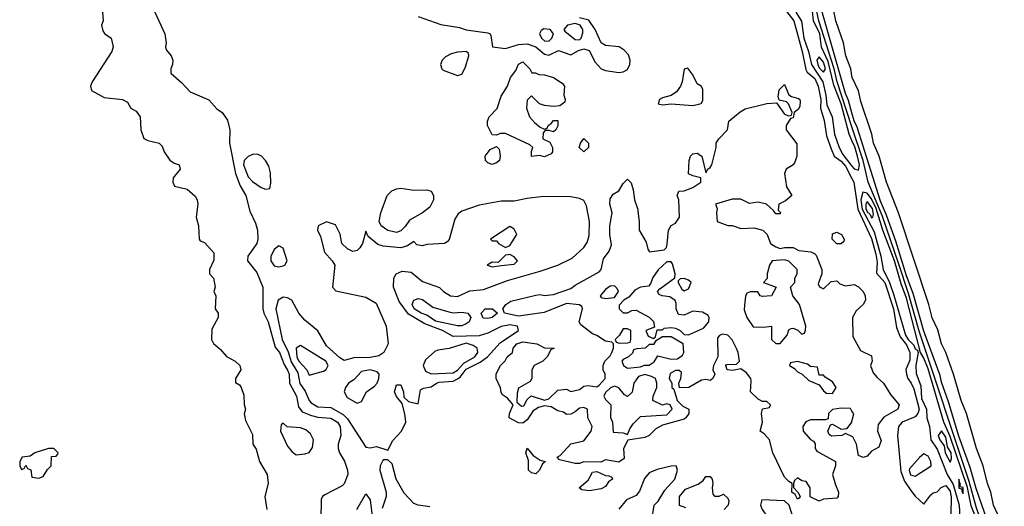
# Model space of a CAD drawing. Header units: inches. Extents: x 2789275 to 2951659, y 860290 to 1033804.
# Tile 262 of 316: x 2936182 to 2940699, y 950305 to 952535. Entities that reach past the tile are written whole.
import ezdxf

# ---------------------------------------------------------------- set-up
doc = ezdxf.new("R2010")
doc.units = ezdxf.units.IN
doc.header["$MEASUREMENT"] = 0
doc.layers.add('C9935', color=7, linetype='Continuous')
doc.layers.add('C9945', color=7, linetype='Continuous')

msp = doc.modelspace()

# ---------------------------------------------------------------- linework, layer by layer
at = {"layer": 'C9935', "color": 2}
for points, elevation in [([(2940000, 952044), (2939931.9, 952250), (2939917.5, 952310), (2939848.3, 952530), (2939834.5, 952594.5), (2939665.5, 953125.5), (2939611.1, 953310), (2939585.3, 953365.3), (2939575, 953410), (2939410, 953898.3), (2939328.6, 954151.4), (2939297.7, 954270), (2939241.1, 954410), (2939215.2, 954515.2), (2939176.2, 954610), (2939150, 954706), (2939097.9, 954937.9), (2939039.9, 955110), (2938990, 955278.7), (2938977.8, 955337.8), (2938949.2, 955410.8), (2938862.4, 955702.4)], 10), ([(2940000, 952108.7), (2939984.7, 952164.7), (2939970, 952197), (2939820.9, 952720.9)], 6), ([(2936562, 952570), (2936564.7, 952530), (2936558, 952510), (2936563.6, 952483.6), (2936571.3, 952471.3), (2936602, 952450), (2936610.4, 952410.4), (2936604, 952390), (2936514.8, 952250), (2936506.8, 952230), (2936510.8, 952210.8), (2936570, 952178.8), (2936654, 952170), (2936676.9, 952156.9), (2936692, 952130), (2936715.9, 952115.9), (2936734.8, 952090), (2936737.3, 952030), (2936750.8, 951990.8), (2936770, 951981), (2936822, 951970), (2936835.3, 951955.3), (2936844.7, 951930), (2936870, 951892), (2936890, 951878), (2936914, 951870), (2936918, 951850), (2936886, 951810), (2936884.7, 951790), (2936891.6, 951771.6), (2936950, 951758), (2936986.4, 951726.4), (2936996, 951710), (2936998.8, 951690), (2936991.3, 951630), (2937002, 951590), (2937004.7, 951530), (2937010, 951522), (2937030, 951514), (2937072.7, 951467.3), (2937072.7, 951432.7), (2937052, 951390), (2937052, 951370), (2937071.3, 951350), (2937078, 951310), (2937072, 951290), (2937082, 951270), (2937078, 951210), (2937092, 951190), (2937092, 951170), (2937063.6, 951116.4), (2937062, 951070), (2937071.6, 951051.6), (2937103.6, 951023.6), (2937130, 950992), (2937170.9, 950970.9), (2937191.3, 950950), (2937196, 950930), (2937172, 950890), (2937172.7, 950872.7), (2937190, 950862), (2937198, 950850), (2937210, 950814), (2937211.6, 950771.6), (2937218, 950750), (2937211.6, 950728.4), (2937218, 950698), (2937250, 950634), (2937251.3, 950590), (2937266.8, 950566.8), (2937282.8, 950510), (2937317.3, 950450), (2937322, 950410), (2937306.8, 950350), (2937316, 950290)], 2), ([(2936783.8, 952610), (2936847.6, 952470), (2936854.4, 952430), (2936850.6, 952410), (2936855.5, 952395.5), (2936877.3, 952370), (2936884, 952350), (2936882.8, 952330), (2936874.8, 952310), (2936876, 952290), (2936926, 952246), (2936964.1, 952204.1), (2937050, 952167.3), (2937086.7, 952126.7), (2937111, 952110), (2937134.9, 952074.9), (2937146.4, 952030), (2937144.9, 951970), (2937171.6, 951830), (2937193.3, 951773.3), (2937219.5, 951730), (2937237.7, 951657.7), (2937263.4, 951603.4), (2937272.7, 951570), (2937274.9, 951530), (2937270.4, 951510), (2937228.7, 951451.3), (2937227.7, 951430), (2937270, 951376.3), (2937298, 951310), (2937297.4, 951210), (2937302.6, 951190), (2937322.3, 951150), (2937353.9, 951033.9), (2937374.3, 951010), (2937395.2, 950955.2), (2937410.4, 950929.6), (2937417.6, 950910), (2937419.1, 950870), (2937452.4, 950810), (2937461.6, 950761.6), (2937477.3, 950737.3), (2937521.1, 950721.1), (2937550, 950713.7), (2937610, 950708.2), (2937639.3, 950690), (2937651.7, 950670), (2937654.4, 950630), (2937643, 950590), (2937642.4, 950570), (2937648.5, 950550), (2937672.2, 950512.2), (2937685.5, 950470), (2937686.8, 950450), (2937670, 950408), (2937661, 950399), (2937582.5, 950357.5), (2937570.7, 950349.3), (2937564.5, 950335.5), (2937563.5, 950243.5)], 6), ([(2939690, 952584.9), (2939732.7, 952530), (2939771.6, 952390), (2939787.5, 952307.5), (2939795.1, 952295.1), (2939830, 952265.3), (2939844.5, 952230), (2939857.6, 952170), (2939855.5, 952130), (2939873, 952073), (2939883.1, 952003.1), (2939903.9, 951943.9), (2939918.4, 951910), (2939950, 951887.2), (2939970, 951864.2), (2940000, 951807)], 10), ([(2939742.6, 952570), (2939768.7, 952528.7), (2939778.5, 952450), (2939800.9, 952390), (2939813.5, 952330), (2939865.8, 952250), (2939879.8, 952190), (2939885, 952145), (2939908.5, 952090), (2939919.3, 952010), (2939940.5, 951950), (2939957.9, 951917.9), (2940000, 951864.2)], 14), ([(2940000, 951981.3), (2939987.1, 952010), (2939950.3, 952150), (2939916, 952236), (2939890, 952344), (2939860.2, 952410), (2939852.8, 952470), (2939824.1, 952530), (2939816.9, 952590)], 14), ([(2940000, 952277.6), (2939994.3, 952310), (2939971.3, 952370), (2939960.5, 952430), (2939926.6, 952530), (2939914, 952590)], 2), ([(2938010, 952550.7), (2938113.7, 952513.7), (2938199.1, 952499.1), (2938230, 952488.2), (2938330, 952475.3), (2938340.7, 952470), (2938343.4, 952463.4), (2938351.1, 952411.1), (2938410, 952403.6), (2938470, 952421.2), (2938510, 952424), (2938550, 952411.7), (2938590, 952377), (2938610, 952373.4), (2938653.7, 952393.7), (2938710, 952374.9), (2938745.7, 952394.3), (2938770, 952401.1), (2938793.9, 952393.9), (2938821.2, 952341.2), (2938850, 952310.5), (2938870, 952303), (2938930, 952293.4), (2938950, 952296.3), (2938970, 952307.7), (2938980.9, 952330), (2938982.7, 952350), (2938974, 952374), (2938955.6, 952395.6), (2938931.3, 952411.3), (2938870, 952417), (2938849.7, 952429.7), (2938821.6, 952490), (2938793.2, 952533.2), (2938750, 952543.9)], 10), ([(2940000, 950741.7), (2939992.7, 950752.7), (2939950, 950755.3), (2939910, 950748), (2939892, 950730), (2939890, 950706), (2939878, 950702), (2939810, 950701.2), (2939787.7, 950692.3), (2939774.8, 950670), (2939776, 950650), (2939810, 950611.3), (2939823.6, 950603.6), (2939831.3, 950591.3), (2939831.3, 950570), (2939838, 950558), (2939924.7, 950510), (2939924.7, 950490), (2939911.3, 950450), (2939923.6, 950403.6), (2939938, 950370), (2939936, 950350), (2939930, 950342), (2939870, 950338), (2939850, 950328), (2939808.4, 950348.4), (2939808, 950390), (2939790, 950418), (2939770, 950422), (2939750, 950435.3), (2939736.9, 950423.1), (2939731.3, 950410), (2939731.6, 950391.6), (2939752, 950370), (2939762, 950350), (2939758, 950342), (2939750, 950338), (2939739, 950359), (2939724, 950370), (2939726, 950410), (2939710, 950418), (2939690, 950438), (2939637.2, 950550), (2939621.2, 950610), (2939597.5, 950637.5), (2939578, 950650), (2939589.3, 950690), (2939585.2, 950730), (2939588.7, 950751.3), (2939622, 950758), (2939626, 950770), (2939610, 950786), (2939590, 950786), (2939570, 950795.3), (2939534, 950830), (2939538, 950878), (2939535.3, 950890), (2939516.3, 950916.3), (2939490, 950935.3), (2939452.5, 950927.5), (2939428, 950930), (2939422, 950950), (2939424.7, 950955.3), (2939470, 950956), (2939484, 950970), (2939478, 951010), (2939470, 951028.7), (2939450, 951068.7), (2939430, 951088.7), (2939405.4, 951094.6), (2939391.6, 951088.4), (2939383.6, 951076.4), (2939384.7, 950990), (2939364.7, 950950), (2939362, 950930), (2939371.3, 950910), (2939362, 950890), (2939350, 950882), (2939330, 950886), (2939310, 950882.7), (2939252, 950850), (2939208.4, 950848.4), (2939206, 950870), (2939215.3, 950890), (2939218, 950918), (2939207.3, 950927.3), (2939190, 950928), (2939166.4, 950913.6), (2939162, 950890), (2939174, 950870), (2939174, 950850), (2939182, 950842), (2939198, 950790), (2939224, 950764), (2939251.3, 950750), (2939251.3, 950730), (2939238, 950710), (2939230, 950704), (2939130, 950677.2), (2939100.6, 950659.4), (2939070, 950629.5), (2939050, 950620.7), (2938972, 950608), (2938951.3, 950570), (2938955.3, 950524.7), (2938930, 950508), (2938870, 950518), (2938847.3, 950507.3), (2938770, 950508.7), (2938750, 950501.2), (2938730, 950501.2), (2938658, 950518), (2938648, 950530), (2938662, 950538), (2938710, 950592), (2938770, 950604.7), (2938804, 950650), (2938808.7, 950670), (2938788, 950710), (2938786, 950750), (2938770, 950758), (2938750, 950755.3), (2938730, 950738), (2938710, 950728), (2938690, 950726), (2938676.4, 950736.4), (2938650, 950742), (2938620.2, 950760.2), (2938590, 950766), (2938562, 950758), (2938538, 950742), (2938510, 950702), (2938490, 950686), (2938470, 950688), (2938428, 950710), (2938428.7, 950730), (2938446, 950770), (2938420.4, 950800.4), (2938396.4, 950816.4), (2938390, 950826), (2938387.3, 950847.3), (2938368, 950890), (2938368.4, 950911.6), (2938388, 950950), (2938409, 950971), (2938418, 950990), (2938442, 951010), (2938445.2, 951030), (2938462.7, 951050), (2938490, 951059.1), (2938554, 951050), (2938590, 951032), (2938634, 951030), (2938618, 951022), (2938602, 950990), (2938582, 950970), (2938542, 950950), (2938532, 950930), (2938531.3, 950890), (2938523.6, 950876.4), (2938470, 950846), (2938463.6, 950823.6), (2938462, 950782), (2938483.6, 950763.6), (2938494.6, 950765.4), (2938510, 950794), (2938528.4, 950811.6), (2938590, 950791.3), (2938610, 950798), (2938650, 950838), (2938690, 950842), (2938710, 950831.3), (2938750, 950841), (2938770, 950856), (2938790, 950858.8), (2938830, 950852), (2938840.4, 950859.6), (2938868, 950890), (2938868, 950910), (2938858, 950930), (2938858, 950950), (2938866, 950970), (2938890, 950994), (2938898, 951010), (2938906, 951030), (2938906, 951050), (2938898, 951058), (2938870, 951062), (2938830, 951088), (2938810, 951095.3), (2938756.4, 951136.4), (2938748.7, 951150), (2938764, 951210), (2938760.4, 951220.4), (2938750, 951228.7), (2938690, 951234.5), (2938587.2, 951192.8), (2938470, 951176.8), (2938406, 951190), (2938398, 951210), (2938412.7, 951230), (2938434.9, 951245.1), (2938550, 951273), (2938570, 951275.5), (2938590, 951270.6), (2938630, 951275.5), (2938710, 951302.8), (2938730, 951319.1), (2938840.2, 951379.8), (2938849.3, 951390.7), (2938860.1, 951439.9), (2938886.3, 951473.7), (2938896.5, 951503.5), (2938889.4, 951550), (2938889.3, 951590), (2938899.3, 951650), (2938889.3, 951690), (2938890, 951714), (2938904, 951736), (2938930, 951751.3), (2938950, 951784.7), (2938970, 951804.7), (2938987.3, 951787.3), (2938996.2, 951756.2), (2939002, 951710), (2939015.5, 951670), (2939024, 951610), (2939024, 951570), (2939056.3, 951516.3), (2939063.5, 951483.5), (2939071.6, 951471.6), (2939139, 951481), (2939148.9, 951491.1), (2939152.9, 951507.1), (2939158, 951570), (2939170, 951592), (2939190, 951602), (2939208, 951630), (2939206, 951710), (2939198, 951730), (2939206, 951750), (2939230, 951751.3), (2939270, 951766), (2939306, 951790), (2939306, 951810), (2939270, 951819), (2939249.3, 951829.3), (2939253.2, 951890), (2939259, 951910), (2939270, 951921), (2939290, 951924), (2939311, 951910), (2939330, 951834), (2939338, 951850), (2939350, 951858), (2939357.2, 951870), (2939377.2, 951950), (2939377.2, 951970), (2939389.2, 951990), (2939429, 952030), (2939435.3, 952070), (2939486.6, 952113.4), (2939510, 952126), (2939610, 952151.3), (2939654, 952154), (2939690, 952102), (2939710, 952094), (2939722, 952098), (2939726, 952110), (2939708, 952150), (2939699, 952159), (2939666, 952166), (2939662, 952182), (2939665.6, 952214.4), (2939690, 952238), (2939710.9, 952190.9), (2939722.8, 952182.8), (2939754.2, 952174.2), (2939761, 952170), (2939762, 952162), (2939761, 952139), (2939755.3, 952124.7), (2939734, 952110), (2939730, 952086), (2939718, 952082), (2939698, 952050), (2939698, 952030), (2939746.4, 951966.4), (2939746.8, 951910), (2939738, 951882), (2939730.6, 951869.4), (2939698, 951850), (2939690.8, 951830), (2939699.1, 951770), (2939724.7, 951730), (2939694.8, 951705.2), (2939664.7, 951690), (2939662, 951662), (2939671.6, 951651.6), (2939670, 951646), (2939650, 951646), (2939640.4, 951660.4), (2939608, 951690), (2939570, 951699.3), (2939530, 951693.2), (2939490, 951712), (2939450, 951712.3), (2939374, 951690), (2939382, 951670), (2939378, 951650), (2939382, 951610), (2939430, 951592), (2939450, 951592), (2939490, 951578), (2939550, 951581), (2939590.8, 951570.8), (2939611, 951551), (2939626, 951510), (2939650, 951494), (2939670, 951486), (2939690.7, 951490.7), (2939730, 951490.7), (2939756.8, 951476.8), (2939811.1, 951471.1), (2939830, 951462), (2939836, 951456), (2939861, 951390), (2939861, 951370), (2939845.4, 951325.4), (2939851.6, 951311.6), (2939870, 951302), (2939904.7, 951335.3), (2939930, 951338), (2939944, 951324), (2939970, 951316), (2940000, 951319.7)], 6), ([(2940000, 950624.7), (2939970, 950638), (2939954, 950630), (2939906, 950626), (2939894.6, 950634.6), (2939888.9, 950648.9), (2939902, 950678), (2939910, 950682), (2939950, 950658), (2939978, 950662), (2939999, 950690), (2940000, 950694)], 6), ([(2938063, 950303), (2938009.7, 950309.7), (2937990, 950318), (2937945.6, 950365.6), (2937909.2, 950430), (2937890, 950499), (2937870, 950518), (2937850, 950518), (2937836, 950490), (2937834, 950470), (2937862.4, 950370), (2937862.4, 950350), (2937845.3, 950294.7)], 10), ([(2939086.4, 950270), (2939092.3, 950310), (2939111, 950329), (2939141.7, 950378.3), (2939187.2, 950430), (2939199.7, 950470), (2939193.2, 950490), (2939170, 950489.6), (2939106.4, 950473.6), (2939070, 950458.4), (2939048.2, 950431.8), (2939025.4, 950374.6), (2939010, 950354), (2938964.9, 950335.1), (2938930, 950292)], 10), ([(2939238, 950298), (2939208.4, 950308.4), (2939209, 950350), (2939236.4, 950383.6), (2939293.6, 950406.4), (2939317.2, 950422.8), (2939330, 950442), (2939350, 950442), (2939358, 950430), (2939362, 950410), (2939358, 950390), (2939361, 950361), (2939370, 950352), (2939390, 950352), (2939410, 950361), (2939430, 950342), (2939434.8, 950330), (2939431.3, 950310), (2939414, 950290)], 6), ([(2937729.2, 950290), (2937770, 950362), (2937790, 950334), (2937803.5, 950223.5)], 6)]:
    msp.add_lwpolyline(points, dxfattribs=dict(at, elevation=elevation))
for points, elevation in [([(2938586.5, 952493.5), (2938574.9, 952485.1), (2938566, 952470), (2938575.8, 952450), (2938590, 952438), (2938610, 952436.4), (2938622.4, 952450), (2938631.1, 952471.1), (2938616, 952490)], 14), ([(2938730, 952517.9), (2938695.3, 952510), (2938678.7, 952490), (2938683.4, 952483.4), (2938730, 952444.6), (2938750, 952443.6), (2938758, 952450), (2938765.3, 952474.7), (2938765, 952490), (2938753.3, 952510)], 14), ([(2938230, 952389.3), (2938190, 952387.2), (2938161.5, 952378.5), (2938135.1, 952364.9), (2938120.3, 952350), (2938112.2, 952330), (2938118, 952310), (2938124.2, 952304.2), (2938190, 952279.3), (2938210, 952286), (2938225.7, 952314.3), (2938242.9, 952370), (2938240.2, 952380.2)], 10), ([(2939850, 952365.1), (2939839.1, 952350), (2939842.7, 952330), (2939850, 952314), (2939870, 952295.3), (2939877.7, 952310), (2939870, 952340.7)], 18), ([(2938532, 952292), (2938548, 952292), (2938563.6, 952283.6), (2938590, 952282), (2938630, 952271), (2938670, 952244.7), (2938681, 952230), (2938678, 952190), (2938684.7, 952170), (2938682, 952158), (2938659.6, 952140.4), (2938630, 952138), (2938590, 952142), (2938566, 952150), (2938530, 952186), (2938510, 952166), (2938506.8, 952130), (2938521, 952090), (2938543.5, 952063.5), (2938570, 952042), (2938590, 952034), (2938602, 952038), (2938606, 952050), (2938620.4, 952059.6), (2938630, 952074), (2938650, 952074), (2938651.1, 952071.1), (2938651.1, 952048.9), (2938642, 952030), (2938630, 952022), (2938610, 952028), (2938592.7, 952027.3), (2938583.6, 952016.4), (2938582, 951990), (2938614.4, 951974.4), (2938626.8, 951950), (2938626.8, 951930), (2938619.9, 951920.1), (2938590, 951906), (2938566.4, 951913.6), (2938530, 951908), (2938529.1, 951930.9), (2938535.3, 951950), (2938522, 951962), (2938410, 952014), (2938386, 952014), (2938370, 952006), (2938350, 952008), (2938328.7, 952050), (2938328, 952070), (2938335.3, 952090), (2938372.1, 952127.9), (2938390, 952184.7), (2938419, 952230), (2938434, 952270), (2938457.5, 952302.5), (2938470, 952332), (2938490, 952342), (2938522, 952310)], 6), ([(2939246.4, 952313.6), (2939230, 952308), (2939221.2, 952250), (2939213.4, 952230), (2939194.9, 952205.1), (2939170, 952187.6), (2939130, 952177.6), (2939117.3, 952170), (2939111.3, 952150), (2939130, 952145.3), (2939170.8, 952149.2), (2939270, 952141.6), (2939290, 952146), (2939308.4, 952151.6), (2939315.3, 952164.7), (2939316.4, 952216.4), (2939308, 952230), (2939290, 952242), (2939270, 952282.7)], 10), ([(2938770, 951929), (2938748.7, 951950), (2938755.3, 951970), (2938770, 951991.3), (2938791, 951970), (2938790.8, 951949.2)], 6), ([(2938350, 951872.3), (2938330, 951879.3), (2938319.3, 951890), (2938317.2, 951910), (2938340.2, 951939.8), (2938370, 951954), (2938382, 951942), (2938386.8, 951910), (2938382.8, 951890), (2938370, 951879.3)], 6), ([(2937270, 951919.6), (2937250, 951917.6), (2937230, 951907.8), (2937212.2, 951890), (2937208, 951870), (2937230, 951815.5), (2937250, 951793), (2937290, 951766), (2937310, 951758), (2937330, 951762), (2937334.5, 951785.5), (2937333.1, 951833.1), (2937324.4, 951864.4), (2937309.7, 951889.7), (2937290, 951912)], 10), ([(2937990, 951754.3), (2938050, 951755.3), (2938068.9, 951748.9), (2938080.3, 951730), (2938080.3, 951710), (2938063.2, 951676.8), (2938030.3, 951649.7), (2937970, 951617), (2937950, 951587.6), (2937930, 951568.2), (2937910, 951559.7), (2937870, 951569.7), (2937840.7, 951590), (2937831.5, 951610), (2937838, 951650), (2937867.3, 951730), (2937888.7, 951751.3), (2937910, 951760.8), (2937930, 951762.4)], 6), ([(2938585.6, 951725.6), (2938510, 951716.3), (2938450, 951703), (2938390, 951704.2), (2938290, 951685.6), (2938210, 951657), (2938193.8, 951646.2), (2938178.7, 951621.3), (2938152.3, 951527.7), (2938143.4, 951516.6), (2938130, 951509.4), (2938050, 951505.2), (2938030, 951499), (2938004, 951504), (2937990, 951518), (2937961, 951499), (2937930.8, 951489.2), (2937850, 951497), (2937825.6, 951505.6), (2937781.2, 951541.2), (2937770, 951566), (2937754.8, 951510), (2937742.8, 951490), (2937730, 951477.2), (2937710, 951473.2), (2937685.1, 951485.1), (2937659, 951510), (2937652.5, 951552.5), (2937630, 951595.3), (2937590, 951609.2), (2937551, 951590), (2937548, 951570), (2937561.3, 951541.3), (2937580.7, 951470), (2937616, 951430), (2937627.3, 951410), (2937617.3, 951310), (2937632.8, 951292.8), (2937770, 951263.8), (2937816.5, 951236.5), (2937863, 951130), (2937872.4, 951050), (2937852.4, 951010), (2937830, 950994.7), (2937790, 950987.1), (2937714.9, 950985.1), (2937670, 950973.2), (2937650, 950986), (2937590, 951040.9), (2937550, 951109), (2937490, 951158.4), (2937462, 951190), (2937430, 951249.2), (2937410, 951260.7), (2937390, 951262.9), (2937368.2, 951250), (2937356.4, 951210), (2937385.4, 951070), (2937412.9, 951012.9), (2937427.2, 950967.2), (2937457.2, 950917.2), (2937467.7, 950867.7), (2937492.1, 950832.1), (2937509.5, 950789.5), (2937518.9, 950778.9), (2937550, 950761.2), (2937610, 950757.3), (2937666.3, 950726.3), (2937686.1, 950706.1), (2937770, 950575.5), (2937790, 950573), (2937818.4, 950578.4), (2937870, 950562), (2937893.4, 950606.6), (2937933.2, 950650), (2937954, 950690), (2937949.3, 950729.3), (2937936.4, 950776.4), (2937910, 950808), (2937901.2, 950830), (2937910, 950862), (2937930, 950862), (2937942.8, 950830), (2937944.7, 950804.7), (2937966, 950786), (2938010, 950774), (2938021.2, 950838.8), (2938034, 950846), (2938070, 950852.7), (2938094, 950870), (2938106.3, 950873.7), (2938170, 950878.9), (2938190, 950888.5), (2938202.9, 950897.1), (2938230, 950933.8), (2938293.7, 950966.3), (2938328, 950990), (2938386.4, 951053.6), (2938469.6, 951110), (2938466, 951130), (2938430, 951137.4), (2938390, 951129.8), (2938330, 951098.5), (2938290, 951085.7), (2938170, 951083.5), (2938122, 951110), (2938040.7, 951140.7), (2937966.2, 951186.2), (2937923.1, 951243.1), (2937896, 951310), (2937898, 951350), (2937909.7, 951370.3), (2937937.1, 951382.9), (2937978, 951378), (2938030, 951336), (2938107.5, 951307.5), (2938126, 951290), (2938158, 951270), (2938190, 951266.4), (2938246.8, 951293.2), (2938310, 951299.1), (2938420.1, 951339.9), (2938570, 951382), (2938650, 951410.4), (2938717.1, 951442.9), (2938770, 951490.8), (2938785.8, 951514.2), (2938793.6, 951546.4), (2938795.1, 951610), (2938782.7, 951682.7), (2938770, 951706), (2938750, 951715.6), (2938710, 951723.6)], 10), ([(2938430, 951588), (2938342, 951530), (2938350, 951522), (2938370, 951522), (2938378, 951510), (2938410, 951491), (2938430, 951501), (2938462, 951550), (2938450, 951575.3)], 14), ([(2939930, 951508), (2939908.7, 951528.7), (2939910, 951554), (2939930, 951562), (2939952, 951550), (2939964.7, 951530), (2939962, 951518), (2939950, 951508)], 6), ([(2937370, 951499), (2937350, 951482), (2937334.8, 951450), (2937334.8, 951430), (2937350, 951406.8), (2937370, 951402.8), (2937390, 951406.8), (2937398, 951410), (2937408.7, 951430), (2937390, 951488)], 10), ([(2938430, 951459), (2938422, 951458), (2938410, 951455.3), (2938376.9, 951423.1), (2938350, 951424), (2938326.8, 951410), (2938350, 951402), (2938390, 951408.2), (2938450, 951414.8), (2938465.2, 951430), (2938450, 951449)], 14), ([(2939170, 951426), (2939150, 951426), (2939111.6, 951388.4), (2939086.8, 951353.2), (2939076, 951324), (2939066, 951314), (2939030, 951309), (2939004.5, 951295.5), (2938976.9, 951263.1), (2938954, 951250), (2938932.7, 951227.3), (2938932, 951210), (2938950, 951192), (2938970, 951192), (2938990, 951202), (2939010, 951204.7), (2939070, 951172), (2939090, 951152), (2939094, 951126), (2939054, 951110), (2939065.4, 951085.4), (2939090, 951074), (2939098, 951082), (2939106, 951114), (2939130, 951114), (2939138, 951122), (2939170, 951124.7), (2939190, 951121), (2939212, 951110), (2939230, 951092), (2939250, 951091.3), (2939319, 951121), (2939344, 951150), (2939345.2, 951170), (2939340.2, 951180.2), (2939314.5, 951194.5), (2939270, 951199.3), (2939230, 951180.9), (2939204.1, 951184.1), (2939193.2, 951210), (2939194, 951234), (2939189, 951249), (2939164.7, 951264.7), (2939129.1, 951269.1), (2939115.3, 951275.3), (2939108, 951290), (2939118, 951302), (2939188, 951352), (2939188.7, 951370), (2939176.4, 951416.4)], 6), ([(2939690, 951435.3), (2939634, 951430), (2939622, 951410), (2939611.3, 951370), (2939611.3, 951348.7), (2939594, 951330), (2939652, 951310), (2939631.3, 951270), (2939590, 951266), (2939578, 951270), (2939567.3, 951287.3), (2939532.7, 951287.3), (2939518, 951282), (2939511.6, 951268.4), (2939506.4, 951226.4), (2939505.4, 951205.4), (2939518, 951170), (2939546.8, 951126.8), (2939594, 951126), (2939631, 951131), (2939631.3, 951070), (2939650, 951051.3), (2939670, 951051.3), (2939702, 951090), (2939710, 951114), (2939720.4, 951119.6), (2939730, 951122), (2939751.6, 951111.6), (2939770, 951094), (2939782, 951098), (2939787.3, 951112.7), (2939788, 951130), (2939759, 951230), (2939728, 951270), (2939718, 951310), (2939738, 951330), (2939738, 951350), (2939748, 951370), (2939748, 951390), (2939710, 951428)], 6), ([(2938910, 951315.3), (2938890, 951314), (2938870, 951299), (2938844.7, 951270), (2938850, 951262), (2938870, 951258), (2938910, 951262), (2938928.7, 951290), (2938923.1, 951303.1)], 6), ([(2939230, 951348.7), (2939212, 951348), (2939202, 951338), (2939202, 951330), (2939219.6, 951299.6), (2939230, 951292), (2939250, 951302), (2939262, 951330), (2939250, 951342)], 6), ([(2938170, 951192.4), (2938210, 951195.3), (2938238, 951190), (2938251, 951170), (2938244, 951150), (2938230, 951140.7), (2938210, 951131.6), (2938190, 951131.5), (2938090, 951154), (2938050, 951181.3), (2938023.7, 951190), (2937991.6, 951210), (2937983.1, 951230), (2937989.6, 951250.4), (2938010, 951257.6), (2938030, 951253.1), (2938077.3, 951217.3), (2938150, 951195.8)], 6), ([(2938330, 951165.1), (2938307.7, 951167.7), (2938299, 951190), (2938318, 951210), (2938350.6, 951210.6), (2938374, 951190), (2938350, 951169.6)], 6), ([(2938970, 951118), (2938950, 951118), (2938934, 951090), (2938914, 951070), (2938918, 951058), (2938932.7, 951052.7), (2938970, 951054), (2938982, 951058), (2938986, 951070), (2938986, 951110)], 6), ([(2939170, 951082), (2939130, 951082), (2939098, 951062), (2939090, 951046), (2939070, 951046), (2939050.9, 951029.1), (2939012.7, 951027.3), (2938998, 951022), (2938992.7, 951007.3), (2938974, 950990), (2938950, 950978), (2938944.7, 950970), (2938952, 950950), (2938970, 950938), (2939030, 950944.7), (2939048.7, 950951.3), (2939070, 950951.3), (2939093.2, 950966.8), (2939110, 950994), (2939170, 950978.8), (2939199, 950981), (2939222, 950998), (2939228.7, 951010), (2939226, 951050)], 6), ([(2937470, 951042.7), (2937450.7, 951029.3), (2937452.7, 950990), (2937462.6, 950970), (2937499.1, 950930), (2937510, 950906), (2937576, 950924), (2937587.9, 950932.1), (2937596.9, 950950), (2937586.6, 950970)], 14), ([(2938230, 951052.3), (2938151.8, 951028.2), (2938099.9, 951020.1), (2938085.8, 951014.2), (2938043.4, 950976.6), (2938033.4, 950950), (2938043.8, 950923.8), (2938070, 950912.3), (2938170, 950917.1), (2938190, 950928.2), (2938218.8, 950961.2), (2938269.7, 950990), (2938283, 951010), (2938280.7, 951030), (2938262.2, 951042.2)], 14), ([(2939750, 950968), (2939718, 950962), (2939714, 950950), (2939736.9, 950936.9), (2939750, 950922), (2939771.3, 950911.3), (2939802, 950882), (2939850, 950862), (2939870, 950834), (2939883.6, 950823.6), (2939910, 950822), (2939928, 950850), (2939910, 950875.3), (2939876.4, 950896.4), (2939870, 950906), (2939850, 950906), (2939842, 950942), (2939810, 950946), (2939796.4, 950956.4)], 6), ([(2937790, 950929.7), (2937750, 950922.4), (2937715.1, 950884.9), (2937690, 950869.2), (2937676.3, 950850), (2937670.7, 950830), (2937684.4, 950804.4), (2937730, 950777.3), (2937750, 950786), (2937773.2, 950830), (2937810, 950854.9), (2937821.3, 950870), (2937829.7, 950890), (2937831.5, 950910), (2937822, 950922)], 14), ([(2939050, 950909), (2939020.7, 950899.3), (2938998.8, 950870), (2938992, 950828), (2938970, 950808), (2938956.4, 950816.4), (2938930, 950848), (2938910, 950855.3), (2938891.6, 950848.4), (2938870, 950826), (2938862, 950810), (2938870, 950794), (2938894, 950770), (2938892.7, 950712.7), (2938902, 950690), (2938904.7, 950644.7), (2938950, 950642), (2938970, 950634), (2938980.2, 950659.8), (2938996.5, 950683.5), (2939030, 950716), (2939150, 950724.7), (2939175.3, 950750), (2939166, 950770), (2939150, 950775.3), (2939130, 950768), (2939086, 950790), (2939088, 950810), (2939104, 950850), (2939104, 950870), (2939098, 950890), (2939080.2, 950900.2)], 6), ([(2937390, 950686), (2937382, 950678), (2937378, 950650), (2937410, 950581), (2937430, 950556), (2937450, 950541), (2937490, 950546), (2937510, 950551.3), (2937525.6, 950574.4), (2937529.2, 950610), (2937516.6, 950636.6), (2937494.8, 950654.8), (2937470, 950665.2), (2937408.9, 950668.9)], 6), ([(2936338, 950570), (2936314, 950570), (2936252, 950550), (2936230, 950534), (2936194, 950530), (2936182, 950510), (2936182, 950490), (2936190, 950474), (2936202, 950478), (2936210, 950494), (2936218, 950478), (2936232.7, 950472.7), (2936238, 950438), (2936270, 950434), (2936290, 950442), (2936310, 950474), (2936326, 950490), (2936327.3, 950532.7), (2936350, 950534), (2936356.4, 950543.6), (2936358, 950550)], 2), ([(2938550, 950454), (2938530, 950459), (2938515.3, 950470), (2938515.3, 950515.3), (2938504, 950550), (2938510, 950571.3), (2938538, 950538), (2938570, 950516), (2938594, 950510), (2938581, 950499), (2938566, 950470)], 6), ([(2938796.5, 950376.5), (2938760.2, 950380.2), (2938748, 950390), (2938790, 950424.7), (2938810, 950462), (2938830, 950464.7), (2938870, 950446), (2938884.7, 950444.7), (2938898, 950438), (2938902, 950430), (2938882.5, 950417.5), (2938870, 950395.3), (2938850, 950385.2)], 6), ([(2939586, 950334), (2939580.5, 950310), (2939588, 950290), (2939613.4, 950253.4), (2939634.2, 950194.2), (2939688, 950150), (2939730, 950073), (2939750, 950060.5), (2939760.9, 950070), (2939763.5, 950090), (2939750.7, 950190), (2939711.8, 950310), (2939690, 950329.7)], 10)]:
    msp.add_lwpolyline(points, close=True, dxfattribs=dict(at, elevation=elevation))
at = {"layer": 'C9945', "color": 2}
for points, elevation in [([(2940676.9, 950250), (2940649.7, 950310), (2940636.9, 950370), (2940621.1, 950410), (2940601.1, 950490), (2940571.1, 950570), (2940525.1, 950730), (2940500.5, 950790), (2940465.1, 950910), (2940429.7, 951010), (2940411.2, 951050), (2940394.3, 951114.3), (2940368.5, 951168.5), (2940352.8, 951230), (2940212.8, 951650), (2940158.7, 951790), (2940124.7, 951910), (2940098, 951970), (2940091, 952011), (2940040.7, 952160.7), (2940029.6, 952210), (2940001.3, 952270), (2940000, 952277.6)], 2), ([(2940698.7, 950000), (2940661.8, 950121.8), (2940570, 950386), (2940542.5, 950482.5), (2940490, 950627), (2940443.3, 950783.3), (2940410, 950873.2), (2940403.9, 950903.9), (2940330, 951107.3), (2940280.2, 951280.2), (2940250, 951360.7), (2940200.8, 951520.8), (2940158.9, 951638.9), (2940130, 951704.2), (2940023.4, 952043.4), (2940010, 952072), (2940000, 952108.7)], 6), ([(2940673.7, 950000), (2940570, 950303), (2940538.2, 950418.2), (2940307.4, 951107.4), (2940259.6, 951279.6), (2940215.3, 951415.3), (2940137.8, 951637.8), (2940074.1, 951790), (2940050.7, 951890.7), (2940000, 952044)], 10), ([(2940000, 951864.2), (2940010, 951851.4), (2940030, 951846), (2940034.6, 951870), (2940026, 951910), (2940012.8, 951952.8), (2940000, 951981.3)], 14), ([(2940000, 951807), (2940008.9, 951790), (2940027.2, 951667.2), (2940090, 951532.4), (2940110, 951460.5), (2940115.8, 951424.2), (2940112.8, 951372.8), (2940150, 951330.3), (2940190, 951210.5), (2940203.9, 951123.9), (2940221, 951081), (2940250, 951044.6), (2940265.8, 951010), (2940265.5, 950974.5), (2940247.5, 950932.5), (2940250.3, 950910), (2940255.8, 950890), (2940271.7, 950870), (2940283.6, 950843.6), (2940308.2, 950750), (2940302.4, 950730), (2940290, 950715.1), (2940230.7, 950690), (2940214, 950670), (2940208.4, 950630), (2940223.8, 950463.8), (2940240.9, 950420.9), (2940270, 950377.3), (2940290, 950351), (2940330, 950314), (2940362, 950358), (2940372.9, 950367.1), (2940390, 950371), (2940409.5, 950390.5), (2940430, 950400.5), (2940450, 950374.9), (2940454.2, 950345.8), (2940454, 950270)], 10), ([(2940592.9, 950192.9), (2940546.7, 950306.7), (2940530, 950391.1), (2940450, 950625.1), (2940421.6, 950690), (2940350, 950935.1), (2940330, 950983.9), (2940313.5, 951010), (2940250, 951259.7), (2940224.9, 951324.9), (2940194.7, 951430), (2940140.7, 951570), (2940110.2, 951670.2), (2940090, 951713.5), (2940070, 951740.8), (2940050, 951744.7), (2940040.6, 951710), (2940046.2, 951666.2), (2940102.3, 951562.3), (2940132.1, 951452.1), (2940143.6, 951390), (2940171.4, 951331.4), (2940192.2, 951272.2), (2940245.3, 951090), (2940257.3, 951070), (2940283.4, 951043.4), (2940290, 951026), (2940299.9, 951019.9), (2940303.1, 951010), (2940293.3, 950950), (2940294.3, 950914.3), (2940316.5, 950856.5), (2940319.1, 950799.1), (2940342, 950750), (2940343.1, 950710), (2940356, 950670), (2940362.3, 950610), (2940390, 950567.3), (2940436.3, 950450), (2940464.3, 950404.3), (2940491, 950310), (2940495, 950250)], 14), ([(2940000, 951319.7), (2940010, 951321), (2940030, 951310.7), (2940051, 951290), (2940061, 951270), (2940062, 951250), (2940050.7, 951229.3), (2940019.6, 951200.4), (2940002, 951170), (2940003.6, 951083.6), (2940039.6, 951019.6), (2940090, 950994), (2940092, 950970), (2940084.7, 950950), (2940096.9, 950916.9), (2940114.8, 950894.8), (2940144.7, 950870), (2940177.1, 950817.1), (2940216, 950770), (2940211, 950750), (2940146.4, 950713.6), (2940119.8, 950680.2), (2940117.3, 950650), (2940133.7, 950606.3), (2940123.6, 950576.4), (2940090, 950558), (2940070, 950535.3), (2940050.8, 950529.2), (2940030, 950538), (2940020.9, 950590), (2940003.2, 950623.2), (2940000, 950624.7)], 6), ([(2940000, 950694), (2940008.7, 950728.7), (2940000, 950741.7)], 6)]:
    msp.add_lwpolyline(points, dxfattribs=dict(at, elevation=elevation))
for points, elevation in [([(2940070, 951701.5), (2940063, 951690), (2940063.8, 951670), (2940070, 951654), (2940082.7, 951642.7), (2940090, 951627.1), (2940095.6, 951630), (2940097.9, 951642.1), (2940093.7, 951670)], 18), ([(2940410, 950651.1), (2940396, 950630), (2940403.2, 950610), (2940422.6, 950582.6), (2940427.4, 950550), (2940450, 950507.7), (2940456.8, 950523.2), (2940454.6, 950550), (2940437.7, 950577.7), (2940430, 950621.6)], 18), ([(2940330, 950546), (2940310, 950529.3), (2940263.9, 950476.1), (2940261.7, 950470), (2940268.7, 950448.7), (2940290, 950443.1), (2940363.7, 950490), (2940361.6, 950510), (2940350, 950534)], 14), ([(2940490, 950429), (2940490, 950388), (2940504.7, 950384.7), (2940502, 950378), (2940510, 950362), (2940510, 950391.5), (2940494, 950394), (2940497.6, 950402.4)], 18)]:
    msp.add_lwpolyline(points, close=True, dxfattribs=dict(at, elevation=elevation))

doc.saveas('drawing.dxf')
